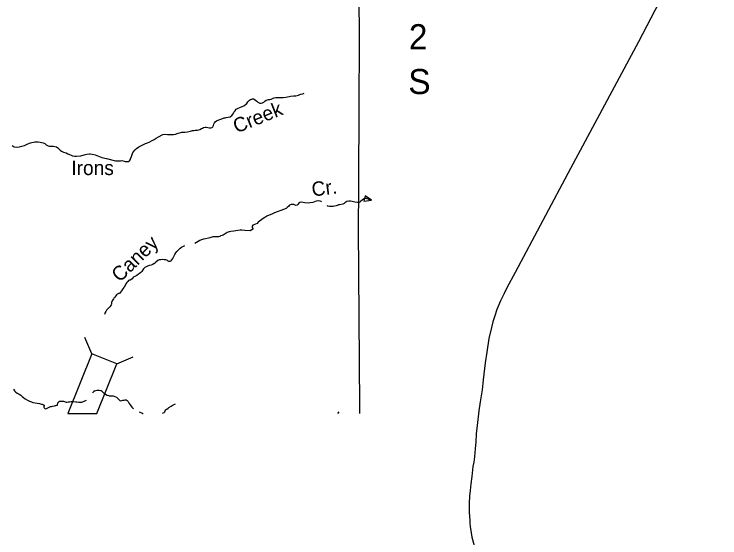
# Model space of a CAD drawing. Extents: x -492261 to -432772, y 1441225 to 1452922.
# Drawn here: x -461306.2 to -461046, y 1451868.1 to 1452061 of the extents above; entities that cross this region are included whole.
import ezdxf

# ---------------------------------------------------------------- set-up
doc = ezdxf.new("R2010")
doc.units = 0
doc.layers.add('Default', color=7, linetype='Continuous')

msp = doc.modelspace()

# ---------------------------------------------------------------- linework, layer by layer
at = {"layer": 'Default'}
for p, q in [((-461277.54, 1451935.8), (-461280.13, 1451941.87)), ((-461277.54, 1451935.8), (-461286.35, 1451913.82)), ((-461268.35, 1451932.12), (-461277.54, 1451935.8)), ((-461268.35, 1451932.12), (-461262.28, 1451934.71)), ((-461275.69, 1451913.82), (-461268.35, 1451932.12)), ((-461286.35, 1451913.82), (-461275.69, 1451913.82)), ((-461186.86, 1451913.82), (-461186.35, 1451914.52))]:
    msp.add_line(p, q, dxfattribs=at)
for points in [[(-461046.01, 1452107.28), (-461065.4, 1452071.22), (-461076.05, 1452050.82), (-461101.11, 1452004.11)], [(-461178.95, 1452029.24), (-461178.83, 1452049.16), (-461178.93, 1452070.81)], [(-461222.16, 1452026.95), (-461221.56, 1452027.25), (-461220.88, 1452027.65), (-461220.46, 1452028.08), (-461220.01, 1452028.63), (-461219.76, 1452028.96), (-461219.43, 1452029.26), (-461219.06, 1452029.51), (-461218.61, 1452029.71), (-461218.43, 1452029.76), (-461217.98, 1452029.76), (-461217.66, 1452029.63), (-461217.21, 1452029.33), (-461216.76, 1452028.96), (-461216.38, 1452028.53), (-461216.16, 1452028.38), (-461215.61, 1452028.18), (-461215.13, 1452028.13), (-461214.61, 1452028.28), (-461214.13, 1452028.58), (-461213.75, 1452028.91), (-461213.25, 1452029.26), (-461212.78, 1452029.46), (-461212.4, 1452029.51), (-461211.93, 1452029.56), (-461211.43, 1452029.68), (-461210.75, 1452029.98), (-461210.38, 1452030.18), (-461209.68, 1452030.33), (-461208.78, 1452030.33), (-461207.75, 1452030.26), (-461206.95, 1452030.31), (-461206.03, 1452030.43), (-461204.83, 1452030.66), (-461204.28, 1452030.78), (-461203.2, 1452030.84), (-461202.38, 1452030.91), (-461201.9, 1452031.04), (-461201.4, 1452031.19), (-461200.87, 1452031.34), (-461200.52, 1452031.46), (-461199.8, 1452031.64), (-461199.32, 1452031.84)], [(-461179.16, 1451996.45), (-461178.95, 1452029.24)], [(-461293.94, 1452012.55), (-461293.59, 1452012.43), (-461293.16, 1452012.38), (-461292.64, 1452012.38), (-461292.04, 1452012.35), (-461291.64, 1452012.33), (-461291.19, 1452012.28), (-461290.54, 1452012.05), (-461290.09, 1452011.75), (-461289.76, 1452011.4), (-461289.26, 1452010.88), (-461288.74, 1452010.5), (-461287.99, 1452010.15), (-461287.06, 1452009.85), (-461286.34, 1452009.52), (-461285.36, 1452009.1), (-461284.66, 1452008.82), (-461283.91, 1452008.65), (-461283.24, 1452008.62), (-461281.58, 1452008.8), (-461280.41, 1452009.12), (-461279.41, 1452009.37), (-461278.58, 1452009.52), (-461278.11, 1452009.5), (-461277.38, 1452009.42), (-461276.36, 1452009.2), (-461273.88, 1452008.17), (-461272.08, 1452007.77), (-461268.78, 1452006.99), (-461267.93, 1452006.89), (-461267.01, 1452006.99), (-461266.46, 1452007.02), (-461265.68, 1452006.87), (-461265.26, 1452006.74), (-461264.86, 1452006.64), (-461264.46, 1452006.64), (-461263.96, 1452006.74), (-461263.66, 1452006.94), (-461263.41, 1452007.32), (-461263.31, 1452007.69), (-461262.95, 1452008.57), (-461262.38, 1452010.07), (-461261.6, 1452011), (-461261.05, 1452011.45), (-461260.18, 1452012.1), (-461258.78, 1452012.83), (-461257.8, 1452013.3), (-461256.98, 1452013.6), (-461256.37, 1452013.83), (-461255.3, 1452014.38), (-461254.62, 1452014.78), (-461253.77, 1452015.26), (-461252.95, 1452015.76), (-461251.42, 1452016.61), (-461250.67, 1452016.71), (-461249.62, 1452016.69), (-461248.47, 1452016.69), (-461247.8, 1452016.66), (-461247.42, 1452016.66), (-461246.72, 1452016.76), (-461245.7, 1452017.09), (-461244.69, 1452017.41), (-461244.32, 1452017.49), (-461243.27, 1452017.56), (-461242.24, 1452017.64), (-461241.14, 1452017.91), (-461240.39, 1452018.14), (-461239.89, 1452018.16), (-461239.42, 1452018.19), (-461238.62, 1452018.19), (-461237.69, 1452018.49), (-461237.09, 1452018.84), (-461236.79, 1452018.99), (-461236.34, 1452019.21), (-461235.82, 1452019.34), (-461235.39, 1452019.34), (-461234.82, 1452019.26), (-461234.27, 1452019.16), (-461233.92, 1452019.14), (-461233.62, 1452019.11), (-461233.24, 1452019.26), (-461232.92, 1452019.51), (-461232.67, 1452019.94), (-461232.54, 1452020.42), (-461232.36, 1452020.94), (-461232.06, 1452021.34), (-461231.54, 1452021.62), (-461230.71, 1452021.99), (-461229.59, 1452022.47), (-461228.79, 1452022.75), (-461228.41, 1452022.8), (-461227.99, 1452022.87), (-461226.59, 1452023.12), (-461225.94, 1452023.62), (-461225.49, 1452024.25), (-461225.14, 1452024.85), (-461224.76, 1452025.4), (-461224.28, 1452025.95), (-461223.58, 1452026.35), (-461222.96, 1452026.63), (-461222.16, 1452026.95)], [(-461306.87, 1452012.55), (-461306.17, 1452012.15), (-461305.19, 1452011.98), (-461304.26, 1452012.08), (-461303.39, 1452012.3), (-461302.41, 1452012.65), (-461301.19, 1452013.16), (-461300.16, 1452013.61), (-461298.61, 1452013.93), (-461297.91, 1452013.93), (-461297.29, 1452013.93), (-461296.61, 1452013.88), (-461295.94, 1452013.73), (-461295.44, 1452013.61), (-461294.91, 1452013.28), (-461294.41, 1452012.83), (-461293.94, 1452012.55)], [(-461101.11, 1452004.11), (-461121.43, 1451965.85)], [(-461179.25, 1451982.3), (-461179.16, 1451996.45)], [(-461192.93, 1451991.89), (-461193.04, 1451991.95), (-461193.42, 1451992.12), (-461193.84, 1451992.22), (-461194.84, 1451992.07), (-461196.12, 1451991.65), (-461197.07, 1451991.45), (-461197.79, 1451991.37), (-461198.97, 1451991.45), (-461199.59, 1451991.57), (-461200.22, 1451991.7), (-461200.82, 1451991.62), (-461201.27, 1451991.3), (-461201.6, 1451990.89), (-461201.87, 1451990.59), (-461202.17, 1451990.47), (-461202.57, 1451990.57), (-461203.02, 1451990.82), (-461204.07, 1451990.84), (-461204.62, 1451990.62), (-461204.95, 1451990.29), (-461205.52, 1451989.72), (-461205.85, 1451989.44), (-461206.85, 1451988.97), (-461210.17, 1451987.74), (-461211.15, 1451987.36), (-461212.18, 1451986.96), (-461212.98, 1451986.59), (-461213.75, 1451986.09), (-461214.35, 1451985.66), (-461215.38, 1451984.93), (-461216.2, 1451984.31), (-461216.6, 1451983.91), (-461217.2, 1451983.63), (-461217.78, 1451983.41), (-461218.15, 1451983.21), (-461218.4, 1451982.83), (-461218.43, 1451982.38), (-461218.23, 1451982), (-461218.18, 1451981.83), (-461218.31, 1451981.65), (-461218.56, 1451981.48), (-461219.18, 1451981.2), (-461221.08, 1451981.25), (-461222.23, 1451981.38), (-461222.83, 1451981.38), (-461223.76, 1451981.3), (-461225.23, 1451981.08), (-461226.26, 1451980.93), (-461226.96, 1451980.85), (-461227.71, 1451980.53), (-461228.43, 1451980), (-461229.08, 1451979.6), (-461229.48, 1451979.45), (-461230.08, 1451979.27), (-461230.27, 1451979.23)], [(-461179.19, 1451991.65), (-461179.6, 1451991.63), (-461180.55, 1451991.75), (-461181.55, 1451991.91), (-461182.13, 1451992.03), (-461182.78, 1451992.03), (-461183.48, 1451991.91), (-461184.25, 1451991.53), (-461184.55, 1451991.28), (-461185, 1451990.93), (-461186.15, 1451990.78), (-461186.6, 1451990.7), (-461187.11, 1451990.55), (-461187.41, 1451990.43), (-461188.13, 1451990.23), (-461188.61, 1451990.15), (-461188.98, 1451990.1), (-461189.38, 1451990.13), (-461189.96, 1451990.18), (-461190.53, 1451990.28), (-461190.75, 1451990.32)], [(-461174.49, 1451992.51), (-461174.75, 1451992.53), (-461175, 1451992.56), (-461175.33, 1451992.63), (-461175.58, 1451992.83), (-461176, 1451993.01), (-461176.45, 1451993.11), (-461176.7, 1451993.13), (-461177.05, 1451993.03), (-461177.45, 1451992.81), (-461177.9, 1451992.48), (-461178.5, 1451992.01), (-461178.78, 1451991.73), (-461178.98, 1451991.65), (-461179.19, 1451991.65)], [(-461178.75, 1451913.82), (-461178.7, 1451916.35), (-461179.25, 1451982.3), (-461179.24, 1451982.38)], [(-461239.62, 1451976.62), (-461237.71, 1451977.69), (-461236.24, 1451978.22), (-461233.96, 1451978.74), (-461232.76, 1451979.02), (-461232.73, 1451979.03)], [(-461232.73, 1451979.03), (-461232.35, 1451979.09), (-461232.01, 1451979.07), (-461231.64, 1451979.06), (-461231.15, 1451979.08), (-461230.74, 1451979.12), (-461230.27, 1451979.23)], [(-461248.38, 1451970.05), (-461248.01, 1451970.44), (-461247.68, 1451970.93), (-461247.28, 1451971.7), (-461246.91, 1451972.5), (-461246.63, 1451973.02), (-461246.17, 1451973.57), (-461245.43, 1451974.34), (-461245.03, 1451974.77), (-461244.45, 1451975.17), (-461243.95, 1451975.45), (-461243.22, 1451975.73)], [(-461248.38, 1451970.05), (-461248.4, 1451970.05), (-461248.82, 1451969.89), (-461249.15, 1451969.89), (-461249.37, 1451969.97), (-461249.65, 1451970.22), (-461249.95, 1451970.37), (-461250.25, 1451970.47), (-461250.82, 1451970.52), (-461251.5, 1451970.55), (-461252.12, 1451970.52), (-461252.72, 1451970.45), (-461253.27, 1451970.2), (-461253.92, 1451969.67), (-461254.47, 1451969.14), (-461254.6, 1451969.07), (-461255.07, 1451968.79), (-461255.65, 1451968.54), (-461256.4, 1451968.37), (-461257.25, 1451968.07), (-461257.97, 1451967.64), (-461258.45, 1451967.19), (-461258.7, 1451966.81), (-461259.13, 1451966.21), (-461259.48, 1451965.86), (-461260, 1451965.46), (-461260.38, 1451965.16), (-461261, 1451964.71), (-461261.45, 1451964.49), (-461261.75, 1451964.38), (-461262.05, 1451964.26), (-461262.48, 1451963.88), (-461262.7, 1451963.53), (-461263.13, 1451963.11), (-461263.43, 1451963.03), (-461263.63, 1451962.96), (-461263.98, 1451962.81), (-461264.23, 1451962.56), (-461264.63, 1451962.11), (-461264.95, 1451961.68), (-461265.28, 1451961.08), (-461265.58, 1451960.58), (-461265.73, 1451960.33), (-461266.13, 1451959.85), (-461266.61, 1451959.07), (-461266.98, 1451958.52), (-461267.26, 1451958.25), (-461267.43, 1451958.12), (-461267.66, 1451958.05), (-461267.83, 1451958), (-461268.21, 1451957.82), (-461268.48, 1451957.6), (-461268.73, 1451957.2), (-461269.08, 1451956.7), (-461269.38, 1451956.37), (-461269.56, 1451956.14), (-461269.83, 1451955.72), (-461270.01, 1451955.37), (-461270.26, 1451954.74), (-461270.33, 1451954.19), (-461270.43, 1451953.87), (-461270.61, 1451953.51), (-461270.79, 1451953.19), (-461271.04, 1451953.01), (-461271.41, 1451952.69), (-461271.81, 1451952.31)], [(-461121.43, 1451965.85), (-461124.55, 1451960.13), (-461125.59, 1451958.09), (-461126.85, 1451955.39), (-461128.19, 1451952.19), (-461129.02, 1451949.8), (-461129.68, 1451947.65), (-461130.24, 1451945.57), (-461131.17, 1451941.45), (-461131.93, 1451936.42), (-461132.52, 1451932.5), (-461133.22, 1451926.26), (-461133.63, 1451922.59), (-461134.4, 1451918.15), (-461134.89, 1451914.91), (-461135.5, 1451909.49), (-461135.81, 1451906.43), (-461136.01, 1451903.45), (-461136.19, 1451900.82), (-461136.53, 1451897.95), (-461136.76, 1451895.95), (-461137.07, 1451894.3), (-461137.47, 1451890.73), (-461137.86, 1451887.94), (-461138.1, 1451885.49), (-461138.27, 1451883.44), (-461138.43, 1451880.9), (-461138.43, 1451879.58), (-461138.43, 1451878.73), (-461138.38, 1451877.49), (-461138.24, 1451874.51), (-461138.14, 1451873.52), (-461138.06, 1451872.25), (-461137.74, 1451869.91), (-461137.47, 1451868.28), (-461136.59, 1451865.24)], [(-461271.81, 1451952.31), (-461272.11, 1451951.99), (-461272.41, 1451951.49), (-461272.64, 1451951.03), (-461272.76, 1451950.66), (-461272.89, 1451950.31)], [(-461306.42, 1451922.88), (-461306.04, 1451922.22), (-461305.69, 1451921.87), (-461305.02, 1451921.37), (-461304.32, 1451921.02), (-461303.77, 1451920.65), (-461303.17, 1451920.17), (-461302.72, 1451919.77), (-461302.07, 1451919.32), (-461301.32, 1451918.79), (-461300.57, 1451918.44), (-461299.77, 1451918.12), (-461299.24, 1451917.92), (-461298.39, 1451917.76), (-461297.67, 1451917.66), (-461296.82, 1451917.51), (-461296.14, 1451917.36), (-461295.84, 1451917.26), (-461295.62, 1451917.16), (-461295.44, 1451917.06), (-461295.39, 1451917.06), (-461295.17, 1451916.99), (-461295.12, 1451916.94), (-461295.09, 1451916.84), (-461295.09, 1451916.71), (-461295.24, 1451916.36), (-461295.27, 1451916.19), (-461295.17, 1451915.91), (-461294.89, 1451915.74), (-461294.77, 1451915.66), (-461294.24, 1451915.69), (-461293.82, 1451915.99), (-461293.29, 1451916.26), (-461292.82, 1451916.41), (-461292.47, 1451916.51), (-461291.99, 1451916.61), (-461291.32, 1451916.74), (-461290.97, 1451916.79), (-461290.77, 1451916.81), (-461290.44, 1451916.91), (-461290.24, 1451916.96), (-461290.22, 1451917.06), (-461290.17, 1451917.34), (-461290.14, 1451917.56), (-461290.04, 1451917.81), (-461289.84, 1451918.07), (-461289.42, 1451918.37), (-461288.89, 1451918.44), (-461288.39, 1451918.47), (-461288.01, 1451918.44), (-461287.94, 1451918.44), (-461287.66, 1451918.32), (-461287.41, 1451918.22), (-461287.04, 1451918.09), (-461286.71, 1451918.09), (-461286.24, 1451918.14), (-461285.76, 1451918.22), (-461285.19, 1451918.34), (-461284.34, 1451918.29), (-461283.46, 1451918.16), (-461283.09, 1451918.16), (-461282.29, 1451918.11), (-461281.56, 1451918.09), (-461281.16, 1451918.09), (-461280.95, 1451918.14)], [(-461276.39, 1451922.27), (-461276.79, 1451922.02), (-461277.21, 1451921.64), (-461277.34, 1451921.43)], [(-461276.39, 1451922.27), (-461275.62, 1451922.44), (-461274.87, 1451922.52), (-461274.29, 1451922.39), (-461274.09, 1451922.34), (-461273.79, 1451922.07), (-461273.57, 1451921.84), (-461273.19, 1451921.54), (-461272.97, 1451921.36), (-461272.52, 1451921.06)], [(-461280.95, 1451918.14), (-461280.32, 1451918.39), (-461279.49, 1451918.84)], [(-461272.52, 1451921.06), (-461271.87, 1451920.66), (-461271.44, 1451920.46), (-461271.14, 1451920.41), (-461270.62, 1451920.44), (-461270.29, 1451920.44), (-461269.97, 1451920.41), (-461269.62, 1451920.34), (-461269.09, 1451920.19), (-461268.47, 1451919.84), (-461267.47, 1451918.96), (-461267.27, 1451918.68), (-461267.02, 1451918.58), (-461266.44, 1451918.66), (-461266.11, 1451918.83), (-461265.59, 1451918.83), (-461265.31, 1451918.86), (-461264.91, 1451918.86), (-461264.54, 1451918.68), (-461264.21, 1451918.28), (-461263.76, 1451917.61), (-461263.42, 1451917.11), (-461262.74, 1451916.25), (-461262.37, 1451915.83), (-461262.2, 1451915.69)], [(-461251.44, 1451913.82), (-461251.44, 1451913.82), (-461251.24, 1451914.1), (-461250.89, 1451914.25), (-461250.64, 1451914.5), (-461250.56, 1451914.88), (-461250.36, 1451915.2), (-461249.86, 1451915.5), (-461249.39, 1451915.8), (-461249.14, 1451916.1), (-461248.34, 1451916.6), (-461247.61, 1451917.03), (-461246.99, 1451917.31), (-461246.64, 1451917.44)], [(-461260.1, 1451914.49), (-461259.87, 1451914.4), (-461259.29, 1451914.15), (-461259.12, 1451914.1), (-461258.77, 1451913.92), (-461258.6, 1451913.82)]]:
    msp.add_lwpolyline(points, dxfattribs=at)
msp.add_lwpolyline([(-461176.83, 1451994.1), (-461176.97, 1451993.09), (-461177.29, 1451992.13), (-461174.49, 1451992.51)], close=True, dxfattribs=at)

# ---------------------------------------------------------------- texts
for s, height, p in [('2', 9.24, (-461160.68, 1452048.04)), ('S', 9.24, (-461160.88, 1452031.54)), ('Irons', 5.28, (-461285.12, 1452001.7))]:
    msp.add_text(s, height=height, dxfattribs=at).set_placement(p)
for s, rotation, p in [('Creek', 22, (-461224.18, 1452017.01)), ('Cr.', 7, (-461196.2, 1451993.79)), ('Caney', 44, (-461267.23, 1451961.97))]:
    msp.add_text(s, height=5.28, rotation=rotation, dxfattribs=at).set_placement(p)

doc.saveas('drawing.dxf')
